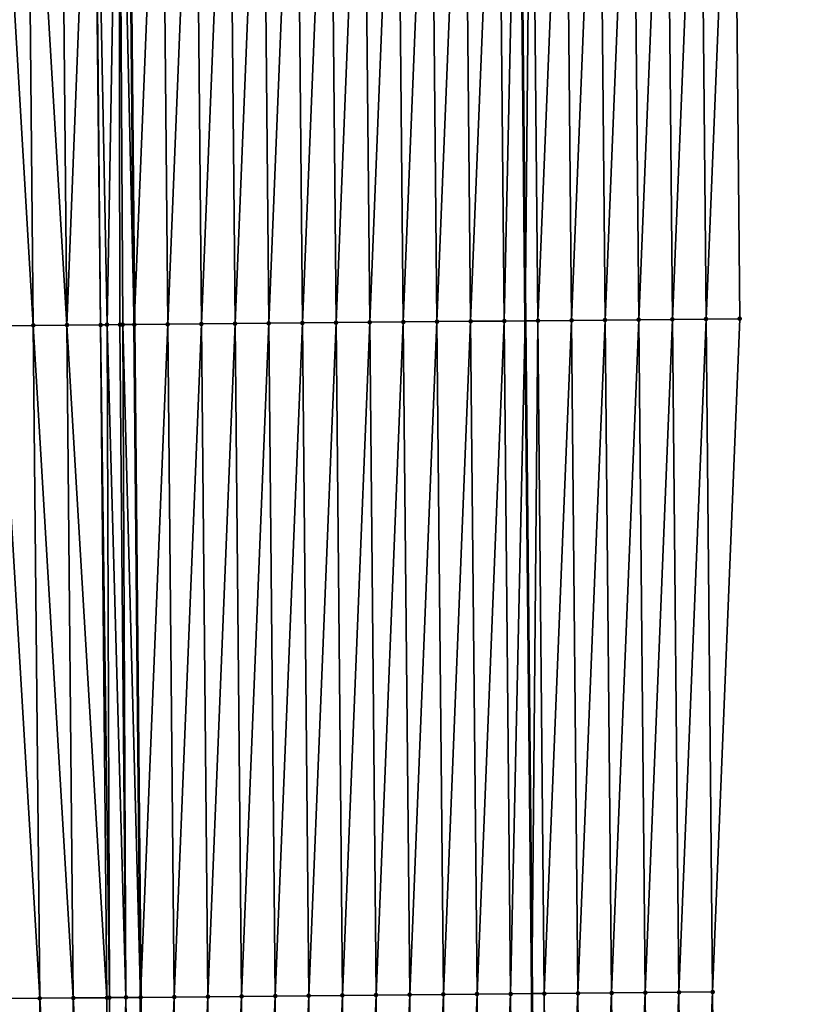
# Model space of a CAD drawing. Header units: feet. Extents: x 2007189 to 2022806, y 818621 to 837694.
# Tile 493 of 656: x 2011350 to 2011374, y 831427 to 831456. Entities that reach past the tile are written whole.
import ezdxf

# ---------------------------------------------------------------- set-up
doc = ezdxf.new("R2010")
doc.units = ezdxf.units.FT
doc.header["$MEASUREMENT"] = 0
for name, color, linetype, lineweight in [('EP_Travel Lane', 172, 'Continuous', 53), ('Road Shots', 141, 'Continuous', 100), ('Road X-Section', 40, 'Continuous', 13), ('STRIPING', 60, 'Continuous', 53)]:
    doc.layers.add(name, color=color, linetype=linetype, lineweight=lineweight)
doc.layers.add('I-77-MM17-21_SB-Surface-Border', color=7, linetype='Continuous')
doc.layers.add('I-77-MM17-21_SB-Surface-TIN', color=7, linetype='Continuous')

msp = doc.modelspace()

# ---------------------------------------------------------------- linework, layer by layer
at = {"layer": 'EP_Travel Lane'}
msp.add_polyline3d([(2011363.948639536, 831587.1496924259, 327.9825644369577), (2011364.130942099, 831567.1516971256, 328.1996464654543), (2011364.313248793, 831547.1532486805, 328.3722723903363), (2011364.495554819, 831527.1548734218, 328.5520783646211), (2011364.677862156, 831507.1563545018, 328.717790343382), (2011364.860168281, 831487.1579684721, 328.896539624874), (2011365.042474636, 831467.1595571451, 329.0728071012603), (2011365.231409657, 831447.1679292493, 329.1712247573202), (2011365.422340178, 831427.1690966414, 329.2806065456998), (2011365.613270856, 831407.1702475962, 329.3851245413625), (2011365.804201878, 831387.1713626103, 329.4790861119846), (2011365.995132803, 831367.1724877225, 329.5760055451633), (2011366.186064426, 831347.1735396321, 329.6513478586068), (2011366.376996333, 831327.1745618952, 329.7179327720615), (2011366.567929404, 831307.1754622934, 329.7486344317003), (2011366.758861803, 831287.1764329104, 329.8000149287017), (2011366.949795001, 831267.1773199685, 329.8267843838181), (2011367.172069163, 831247.2049287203, 329.8679666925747), (2011367.403775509, 831227.2062494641, 329.8584230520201), (2011367.635481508, 831207.2076000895, 329.8339734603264), (2011367.867187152, 831187.2089813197, 329.7943214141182)], dxfattribs=at)
at = {"layer": 'I-77-MM17-21_SB-Surface-Border', "color": 3, "linetype": 'Continuous', "lineweight": -3}
msp.add_polyline3d([(2011369.322614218, 831587.1966415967, 327.7836704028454), (2011369.5048682, 831567.1987977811, 328.0156560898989), (2011369.687126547, 831547.2004749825, 328.2006508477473), (2011370.869348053, 831527.2107512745, 328.3351987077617), (2011371.051608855, 831507.2121590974, 328.4937659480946), (2011370.233907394, 831487.2048694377, 328.6931274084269), (2011371.416130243, 831467.2149983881, 328.8132202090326), (2011371.605020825, 831447.2279396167, 328.9239383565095), (2011370.795995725, 831427.2196848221, 329.0700060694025), (2011370.986926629, 831407.2208117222, 329.1674263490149), (2011371.177857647, 831387.2219265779, 329.2613485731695), (2011371.368788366, 831367.223072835, 329.3645007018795), (2011372.559675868, 831347.2335193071, 329.3950147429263), (2011372.750607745, 831327.2345442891, 329.4623923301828), (2011372.941540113, 831307.235517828, 329.5146616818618), (2011373.132472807, 831287.2364572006, 329.5568326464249), (2011373.323405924, 831267.2373522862, 329.5859769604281), (2011373.543203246, 831247.278200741, 329.6486208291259), (2011373.77181533, 831227.2794271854, 329.6683595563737), (2011374.000426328, 831207.2807488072, 329.6407282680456), (2011373.22910299, 831187.2706106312, 329.6276230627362)], dxfattribs=at)
at = {"layer": 'I-77-MM17-21_SB-Surface-TIN', "color": 128, "linetype": 'Continuous', "lineweight": -3}
for points in [[(2011350.605964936, 831447.0288075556, 329.3211328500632), (2011350.416964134, 831467.0278078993, 329.2241694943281), (2011349.417007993, 831467.0184387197, 329.1990664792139)], [(2011349.606011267, 831447.0191812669, 329.2976577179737), (2011350.605964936, 831447.0288075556, 329.3211328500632), (2011349.417007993, 831467.0184387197, 329.1990664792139)], [(2011351.605918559, 831447.0384387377, 329.346050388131), (2011351.416920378, 831467.0371658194, 329.2481678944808), (2011350.416964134, 831467.0278078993, 329.2241694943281)], [(2011350.605964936, 831447.0288075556, 329.3211328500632), (2011351.605918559, 831447.0384387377, 329.346050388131), (2011350.416964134, 831467.0278078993, 329.2241694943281)], [(2011351.605918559, 831447.0384387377, 329.346050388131), (2011352.387797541, 831467.0461930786, 329.2657268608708), (2011351.416920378, 831467.0371658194, 329.2481678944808)], [(2011351.605918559, 831447.0384387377, 329.346050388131), (2011352.60587227, 831447.0480606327, 329.3682304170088), (2011352.387797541, 831467.0461930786, 329.2657268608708)], [(2011352.60587227, 831447.0480606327, 329.3682304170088), (2011352.416877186, 831467.0464617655, 329.2660863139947), (2011352.387797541, 831467.0461930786, 329.2657268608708)], [(2011352.80176641, 831447.0499416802, 329.3714224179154), (2011353.153003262, 831467.0532323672, 329.2721471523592), (2011352.416877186, 831467.0464617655, 329.2660863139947)], [(2011352.60587227, 831447.0480606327, 329.3682304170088), (2011352.80176641, 831447.0499416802, 329.3714224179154), (2011352.416877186, 831467.0464617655, 329.2660863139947)], [(2011352.80176641, 831447.0499416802, 329.3714224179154), (2011353.181368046, 831447.0535774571, 329.3748675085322), (2011353.153003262, 831467.0532323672, 329.2721471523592)], [(2011353.153003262, 831467.0532323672, 329.2721471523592), (2011353.605818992, 831447.0576221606, 329.3726381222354), (2011353.416827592, 831467.0556316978, 329.2716488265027)], [(2011353.267935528, 831447.0544041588, 329.374936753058), (2011353.605818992, 831447.0576221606, 329.3726381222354), (2011353.153003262, 831467.0532323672, 329.2721471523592)], [(2011353.181368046, 831447.0535774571, 329.3748675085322), (2011353.267935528, 831447.0544041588, 329.374936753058), (2011353.153003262, 831467.0532323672, 329.2721471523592)], [(2011354.416794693, 831467.0646268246, 329.2600484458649), (2011353.416827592, 831467.0556316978, 329.2716488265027), (2011353.605818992, 831447.0576221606, 329.3726381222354)], [(2011354.605781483, 831447.0671168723, 329.3573083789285), (2011354.416794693, 831467.0646268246, 329.2600484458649), (2011353.605818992, 831447.0576221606, 329.3726381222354)], [(2011354.605781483, 831447.0671168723, 329.3573083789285), (2011355.416754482, 831467.0735957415, 329.2458834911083), (2011354.416794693, 831467.0646268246, 329.2600484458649)], [(2011354.605781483, 831447.0671168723, 329.3573083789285), (2011355.605736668, 831447.0765844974, 329.3340160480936), (2011355.416754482, 831467.0735957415, 329.2458834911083)], [(2011355.605736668, 831447.0765844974, 329.3340160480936), (2011356.416714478, 831467.0825419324, 329.2294889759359), (2011355.416754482, 831467.0735957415, 329.2458834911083)], [(2011355.605736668, 831447.0765844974, 329.3340160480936), (2011356.605691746, 831447.0860632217, 329.3139952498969), (2011356.416714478, 831467.0825419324, 329.2294889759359)], [(2011356.605691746, 831447.0860632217, 329.3139952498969), (2011357.416674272, 831467.0915102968, 329.215269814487), (2011356.416714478, 831467.0825419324, 329.2294889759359)], [(2011356.605691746, 831447.0860632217, 329.3139952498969), (2011357.605646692, 831447.0955557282, 329.298036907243), (2011357.416674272, 831467.0915102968, 329.215269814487)], [(2011357.605646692, 831447.0955557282, 329.298036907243), (2011358.416633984, 831467.1004876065, 329.2019282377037), (2011357.416674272, 831467.0915102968, 329.215269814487)], [(2011357.605646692, 831447.0955557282, 329.298036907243), (2011358.605601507, 831447.1050621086, 329.2861679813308), (2011358.416633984, 831467.1004876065, 329.2019282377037)], [(2011358.605601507, 831447.1050621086, 329.2861679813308), (2011359.416593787, 831467.1094550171, 329.1876155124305), (2011358.416633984, 831467.1004876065, 329.2019282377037)], [(2011358.605601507, 831447.1050621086, 329.2861679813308), (2011359.605556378, 831447.1145624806, 329.2725280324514), (2011359.416593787, 831467.1094550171, 329.1876155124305)], [(2011359.605556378, 831447.1145624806, 329.2725280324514), (2011360.416553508, 831467.1184314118, 329.1741841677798), (2011359.416593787, 831467.1094550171, 329.1876155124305)], [(2011359.605556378, 831447.1145624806, 329.2725280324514), (2011360.605511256, 831447.1240621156, 329.2586709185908), (2011360.416553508, 831467.1184314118, 329.1741841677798)], [(2011360.605511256, 831447.1240621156, 329.2586709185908), (2011361.416512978, 831467.1274353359, 329.1634535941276), (2011360.416553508, 831467.1184314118, 329.1741841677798)], [(2011360.605511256, 831447.1240621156, 329.2586709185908), (2011361.605466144, 831447.1335608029, 329.2445343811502), (2011361.416512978, 831467.1274353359, 329.1634535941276)], [(2011361.605466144, 831447.1335608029, 329.2445343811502), (2011362.416472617, 831467.1364206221, 329.1508945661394), (2011361.416512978, 831467.1274353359, 329.1634535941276)], [(2011361.605466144, 831447.1335608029, 329.2445343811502), (2011362.60542103, 831447.1430596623, 329.2304485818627), (2011362.416472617, 831467.1364206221, 329.1508945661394)], [(2011362.60542103, 831447.1430596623, 329.2304485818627), (2011363.416432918, 831467.1453334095, 329.1312229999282), (2011362.416472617, 831467.1364206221, 329.1508945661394)], [(2011362.60542103, 831447.1430596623, 329.2304485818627), (2011363.605376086, 831447.1525407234, 329.2111166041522), (2011363.416432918, 831467.1453334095, 329.1312229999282)], [(2011363.605376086, 831447.1525407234, 329.2111166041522), (2011364.4163944, 831467.1541164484, 329.0988223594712), (2011363.416432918, 831467.1453334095, 329.1312229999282)], [(2011363.605376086, 831447.1525407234, 329.2111166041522), (2011364.605331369, 831447.1619979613, 329.1847625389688), (2011364.4163944, 831467.1541164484, 329.0988223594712)], [(2011364.605331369, 831447.1619979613, 329.1847625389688), (2011365.042474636, 831467.1595571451, 329.0728071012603), (2011364.4163944, 831467.1541164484, 329.0988223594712)], [(2011364.605331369, 831447.1619979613, 329.1847625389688), (2011365.231409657, 831447.1679292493, 329.1712247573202), (2011365.042474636, 831467.1595571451, 329.0728071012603)], [(2011365.416356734, 831467.1628062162, 329.0572713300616), (2011365.042474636, 831467.1595571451, 329.0728071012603), (2011365.231409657, 831447.1679292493, 329.1712247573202)], [(2011365.605286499, 831447.1714712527, 329.1631403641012), (2011365.416356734, 831467.1628062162, 329.0572713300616), (2011365.231409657, 831447.1679292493, 329.1712247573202)], [(2011365.605286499, 831447.1714712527, 329.1631403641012), (2011366.416319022, 831467.1715007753, 329.0161903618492), (2011365.416356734, 831467.1628062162, 329.0572713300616)], [(2011365.605286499, 831447.1714712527, 329.1631403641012), (2011366.605242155, 831447.1808895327, 329.1253030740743), (2011366.416319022, 831467.1715007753, 329.0161903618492)], [(2011366.605242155, 831447.1808895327, 329.1253030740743), (2011367.416280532, 831467.1802808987, 328.9835037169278), (2011366.416319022, 831467.1715007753, 329.0161903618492)], [(2011366.605242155, 831447.1808895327, 329.1253030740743), (2011367.605197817, 831447.1903070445, 329.0872393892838), (2011367.416280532, 831467.1802808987, 328.9835037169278)], [(2011367.605197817, 831447.1903070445, 329.0872393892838), (2011368.41624299, 831467.1889569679, 328.9406087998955), (2011367.416280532, 831467.1802808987, 328.9835037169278)], [(2011367.605197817, 831447.1903070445, 329.0872393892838), (2011368.605153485, 831447.1997240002, 329.0490117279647), (2011368.41624299, 831467.1889569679, 328.9406087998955)], [(2011368.605153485, 831447.1997240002, 329.0490117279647), (2011369.416205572, 831467.1976194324, 328.8963791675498), (2011368.41624299, 831467.1889569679, 328.9406087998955)], [(2011368.605153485, 831447.1997240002, 329.0490117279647), (2011369.605109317, 831447.2091237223, 329.0057043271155), (2011369.416205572, 831467.1976194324, 328.8963791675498)], [(2011369.605109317, 831447.2091237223, 329.0057043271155), (2011370.416167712, 831467.2063303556, 328.8569035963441), (2011369.416205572, 831467.1976194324, 328.8963791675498)], [(2011369.605109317, 831447.2091237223, 329.0057043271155), (2011370.605065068, 831447.2185320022, 328.9649194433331), (2011370.416167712, 831467.2063303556, 328.8569035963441)], [(2011370.605065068, 831447.2185320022, 328.9649194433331), (2011371.416130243, 831467.2149983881, 328.8132202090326), (2011370.416167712, 831467.2063303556, 328.8569035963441)], [(2011370.605065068, 831447.2185320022, 328.9649194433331), (2011371.605020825, 831447.2279396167, 328.9239383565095), (2011371.416130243, 831467.2149983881, 328.8132202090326)], [(2011354.7967122, 831427.0682633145, 329.4605150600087), (2011355.605736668, 831447.0765844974, 329.3340160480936), (2011354.605781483, 831447.0671168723, 329.3573083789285)], [(2011354.7967122, 831427.0682633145, 329.4605150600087), (2011355.796667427, 831427.0777265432, 329.4359268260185), (2011355.605736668, 831447.0765844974, 329.3340160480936)], [(2011355.796667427, 831427.0777265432, 329.4359268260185), (2011356.605691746, 831447.0860632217, 329.3139952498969), (2011355.605736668, 831447.0765844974, 329.3340160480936)], [(2011355.796667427, 831427.0777265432, 329.4359268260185), (2011356.796622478, 831427.0872080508, 329.4167264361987), (2011356.605691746, 831447.0860632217, 329.3139952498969)], [(2011356.796622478, 831427.0872080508, 329.4167264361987), (2011357.605646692, 831447.0955557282, 329.298036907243), (2011356.605691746, 831447.0860632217, 329.3139952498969)], [(2011356.796622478, 831427.0872080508, 329.4167264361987), (2011357.796577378, 831427.0967054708, 329.4022163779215), (2011357.605646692, 831447.0955557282, 329.298036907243)], [(2011357.796577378, 831427.0967054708, 329.4022163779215), (2011358.605601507, 831447.1050621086, 329.2861679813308), (2011357.605646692, 831447.0955557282, 329.298036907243)], [(2011357.796577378, 831427.0967054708, 329.4022163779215), (2011358.796532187, 831427.1062123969, 329.3905083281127), (2011358.605601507, 831447.1050621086, 329.2861679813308)], [(2011358.796532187, 831427.1062123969, 329.3905083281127), (2011359.605556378, 831447.1145624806, 329.2725280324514), (2011358.605601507, 831447.1050621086, 329.2861679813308)], [(2011358.796532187, 831427.1062123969, 329.3905083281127), (2011359.796487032, 831427.1157155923, 329.3777006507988), (2011359.605556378, 831447.1145624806, 329.2725280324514)], [(2011359.796487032, 831427.1157155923, 329.3777006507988), (2011360.605511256, 831447.1240621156, 329.2586709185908), (2011359.605556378, 831447.1145624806, 329.2725280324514)], [(2011359.796487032, 831427.1157155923, 329.3777006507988), (2011360.796441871, 831427.1252193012, 329.3650442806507), (2011360.605511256, 831447.1240621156, 329.2586709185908)], [(2011360.796441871, 831427.1252193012, 329.3650442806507), (2011361.605466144, 831447.1335608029, 329.2445343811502), (2011360.605511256, 831447.1240621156, 329.2586709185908)], [(2011360.796441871, 831427.1252193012, 329.3650442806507), (2011361.796396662, 831427.1347281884, 329.3539143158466), (2011361.605466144, 831447.1335608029, 329.2445343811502)], [(2011361.796396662, 831427.1347281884, 329.3539143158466), (2011362.60542103, 831447.1430596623, 329.2304485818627), (2011361.605466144, 831447.1335608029, 329.2445343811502)], [(2011361.796396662, 831427.1347281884, 329.3539143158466), (2011362.796351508, 831427.144231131, 329.3410320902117), (2011362.60542103, 831447.1430596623, 329.2304485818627)], [(2011362.796351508, 831427.144231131, 329.3410320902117), (2011363.605376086, 831447.1525407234, 329.2111166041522), (2011362.60542103, 831447.1430596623, 329.2304485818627)], [(2011362.796351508, 831427.144231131, 329.3410320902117), (2011363.796306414, 831427.1537279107, 329.3263333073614), (2011363.605376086, 831447.1525407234, 329.2111166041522)], [(2011363.796306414, 831427.1537279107, 329.3263333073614), (2011364.605331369, 831447.1619979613, 329.1847625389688), (2011363.605376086, 831447.1525407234, 329.2111166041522)], [(2011363.796306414, 831427.1537279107, 329.3263333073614), (2011364.79626179, 831427.1631755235, 329.2971421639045), (2011364.605331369, 831447.1619979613, 329.1847625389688)], [(2011364.79626179, 831427.1631755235, 329.2971421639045), (2011365.231409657, 831447.1679292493, 329.1712247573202), (2011364.605331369, 831447.1619979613, 329.1847625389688)], [(2011364.79626179, 831427.1631755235, 329.2971421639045), (2011365.422340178, 831427.1690966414, 329.2806065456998), (2011365.231409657, 831447.1679292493, 329.1712247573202)], [(2011365.605286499, 831447.1714712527, 329.1631403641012), (2011365.231409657, 831447.1679292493, 329.1712247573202), (2011365.422340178, 831427.1690966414, 329.2806065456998)], [(2011365.796217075, 831427.172632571, 329.2707319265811), (2011365.605286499, 831447.1714712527, 329.1631403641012), (2011365.422340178, 831427.1690966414, 329.2806065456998)], [(2011365.796217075, 831427.172632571, 329.2707319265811), (2011366.605242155, 831447.1808895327, 329.1253030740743), (2011365.605286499, 831447.1714712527, 329.1631403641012)], [(2011365.796217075, 831427.172632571, 329.2707319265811), (2011366.796172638, 831427.1820605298, 329.2357475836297), (2011366.605242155, 831447.1808895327, 329.1253030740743)], [(2011366.796172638, 831427.1820605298, 329.2357475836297), (2011367.605197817, 831447.1903070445, 329.0872393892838), (2011366.605242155, 831447.1808895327, 329.1253030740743)], [(2011366.796172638, 831427.1820605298, 329.2357475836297), (2011367.796128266, 831427.1914815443, 329.1987163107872), (2011367.605197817, 831447.1903070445, 329.0872393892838)], [(2011367.796128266, 831427.1914815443, 329.1987163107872), (2011368.605153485, 831447.1997240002, 329.0490117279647), (2011367.605197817, 831447.1903070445, 329.0872393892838)], [(2011367.796128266, 831427.1914815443, 329.1987163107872), (2011368.796084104, 831427.2008807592, 329.1552594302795), (2011368.605153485, 831447.1997240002, 329.0490117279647)], [(2011368.796084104, 831427.2008807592, 329.1552594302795), (2011369.605109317, 831447.2091237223, 329.0057043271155), (2011368.605153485, 831447.1997240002, 329.0490117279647)], [(2011368.796084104, 831427.2008807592, 329.1552594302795), (2011369.796039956, 831427.2102783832, 329.1113335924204), (2011369.605109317, 831447.2091237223, 329.0057043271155)], [(2011369.796039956, 831427.2102783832, 329.1113335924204), (2011370.605065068, 831447.2185320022, 328.9649194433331), (2011369.605109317, 831447.2091237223, 329.0057043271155)], [(2011369.796039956, 831427.2102783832, 329.1113335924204), (2011370.795995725, 831427.2196848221, 329.0700060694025), (2011370.605065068, 831447.2185320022, 328.9649194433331)], [(2011370.795995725, 831427.2196848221, 329.0700060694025), (2011371.605020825, 831447.2279396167, 328.9239383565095), (2011370.605065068, 831447.2185320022, 328.9649194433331)], [(2011350.796895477, 831427.0299724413, 329.429775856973), (2011350.605964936, 831447.0288075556, 329.3211328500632), (2011349.606011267, 831447.0191812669, 329.2976577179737)], [(2011349.796941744, 831427.020352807, 329.408262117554), (2011350.796895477, 831427.0299724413, 329.429775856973), (2011349.606011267, 831447.0191812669, 329.2976577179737)], [(2011351.7968492, 831427.0395931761, 329.4516139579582), (2011351.605918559, 831447.0384387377, 329.346050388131), (2011350.605964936, 831447.0288075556, 329.3211328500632)], [(2011350.796895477, 831427.0299724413, 329.429775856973), (2011351.7968492, 831427.0395931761, 329.4516139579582), (2011350.605964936, 831447.0288075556, 329.3211328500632)], [(2011352.79680307, 831427.0491984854, 329.468905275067), (2011352.60587227, 831447.0480606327, 329.3682304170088), (2011351.605918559, 831447.0384387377, 329.346050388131)], [(2011351.7968492, 831427.0395931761, 329.4516139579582), (2011352.79680307, 831427.0491984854, 329.468905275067), (2011351.605918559, 831447.0384387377, 329.346050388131)], [(2011352.870245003, 831427.0499026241, 329.4697842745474), (2011352.80176641, 831447.0499416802, 329.3714224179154), (2011352.60587227, 831447.0480606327, 329.3682304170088)], [(2011352.79680307, 831427.0491984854, 329.468905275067), (2011352.870245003, 831427.0499026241, 329.4697842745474), (2011352.60587227, 831447.0480606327, 329.3682304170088)], [(2011353.35850837, 831427.0545741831, 329.4727518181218), (2011353.181368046, 831447.0535774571, 329.3748675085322), (2011352.80176641, 831447.0499416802, 329.3714224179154)], [(2011352.870245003, 831427.0499026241, 329.4697842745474), (2011353.35850837, 831427.0545741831, 329.4727518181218), (2011352.80176641, 831447.0499416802, 329.3714224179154)], [(2011353.35850837, 831427.0545741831, 329.4727518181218), (2011353.267935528, 831447.0544041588, 329.374936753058), (2011353.181368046, 831447.0535774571, 329.3748675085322)], [(2011353.267935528, 831447.0544041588, 329.374936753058), (2011353.796749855, 831427.0587538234, 329.4714883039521), (2011353.605818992, 831447.0576221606, 329.3726381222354)], [(2011353.35850837, 831427.0545741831, 329.4727518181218), (2011353.796749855, 831427.0587538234, 329.4714883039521), (2011353.267935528, 831447.0544041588, 329.374936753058)], [(2011354.605781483, 831447.0671168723, 329.3573083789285), (2011353.605818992, 831447.0576221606, 329.3726381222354), (2011353.796749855, 831427.0587538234, 329.4714883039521)], [(2011354.7967122, 831427.0682633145, 329.4605150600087), (2011354.605781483, 831447.0671168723, 329.3573083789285), (2011353.796749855, 831427.0587538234, 329.4714883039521)], [(2011364.987192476, 831407.164325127, 329.4012626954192), (2011365.422340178, 831427.1690966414, 329.2806065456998), (2011364.79626179, 831427.1631755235, 329.2971421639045)], [(2011364.987192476, 831407.164325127, 329.4012626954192), (2011365.613270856, 831407.1702475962, 329.3851245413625), (2011365.422340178, 831427.1690966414, 329.2806065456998)], [(2011365.796217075, 831427.172632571, 329.2707319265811), (2011365.422340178, 831427.1690966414, 329.2806065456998), (2011365.613270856, 831407.1702475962, 329.3851245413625)], [(2011365.987147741, 831407.1737843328, 329.3754872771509), (2011365.796217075, 831427.172632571, 329.2707319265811), (2011365.613270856, 831407.1702475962, 329.3851245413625)], [(2011365.987147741, 831407.1737843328, 329.3754872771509), (2011366.796172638, 831427.1820605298, 329.2357475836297), (2011365.796217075, 831427.172632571, 329.2707319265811)], [(2011365.987147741, 831407.1737843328, 329.3754872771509), (2011366.987103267, 831407.1832161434, 329.3416368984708), (2011366.796172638, 831427.1820605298, 329.2357475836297)], [(2011366.987103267, 831407.1832161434, 329.3416368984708), (2011367.796128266, 831427.1914815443, 329.1987163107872), (2011366.796172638, 831427.1820605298, 329.2357475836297)], [(2011366.987103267, 831407.1832161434, 329.3416368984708), (2011367.987059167, 831407.1926087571, 329.2962328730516), (2011367.796128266, 831427.1914815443, 329.1987163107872)], [(2011367.987059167, 831407.1926087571, 329.2962328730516), (2011368.796084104, 831427.2008807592, 329.1552594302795), (2011367.796128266, 831427.1914815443, 329.1987163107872)], [(2011367.987059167, 831407.1926087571, 329.2962328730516), (2011368.987014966, 831407.2020119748, 329.2539544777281), (2011368.796084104, 831427.2008807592, 329.1552594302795)], [(2011368.987014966, 831407.2020119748, 329.2539544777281), (2011369.796039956, 831427.2102783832, 329.1113335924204), (2011368.796084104, 831427.2008807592, 329.1552594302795)], [(2011368.987014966, 831407.2020119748, 329.2539544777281), (2011369.986970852, 831407.2114061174, 329.2090010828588), (2011369.796039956, 831427.2102783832, 329.1113335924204)], [(2011369.986970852, 831407.2114061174, 329.2090010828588), (2011370.795995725, 831427.2196848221, 329.0700060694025), (2011369.796039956, 831427.2102783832, 329.1113335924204)], [(2011369.986970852, 831407.2114061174, 329.2090010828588), (2011370.986926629, 831407.2208117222, 329.1674263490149), (2011370.795995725, 831427.2196848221, 329.0700060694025)], [(2011350.98782694, 831407.0310407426, 329.5099510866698), (2011350.796895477, 831427.0299724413, 329.429775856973), (2011349.796941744, 831427.020352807, 329.408262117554)], [(2011349.987873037, 831407.0214389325, 329.4936925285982), (2011350.98782694, 831407.0310407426, 329.5099510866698), (2011349.796941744, 831427.020352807, 329.408262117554)], [(2011351.987780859, 831407.0406409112, 329.5257257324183), (2011351.7968492, 831427.0395931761, 329.4516139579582), (2011350.796895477, 831427.0299724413, 329.429775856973)], [(2011350.98782694, 831407.0310407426, 329.5099510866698), (2011351.987780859, 831407.0406409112, 329.5257257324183), (2011350.796895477, 831427.0299724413, 329.429775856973)], [(2011352.952749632, 831407.0499007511, 329.5396368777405), (2011352.79680307, 831427.0491984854, 329.468905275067), (2011351.7968492, 831427.0395931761, 329.4516139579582)], [(2011351.987780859, 831407.0406409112, 329.5257257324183), (2011352.952749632, 831407.0499007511, 329.5396368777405), (2011351.7968492, 831427.0395931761, 329.4516139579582)], [(2011352.987734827, 831407.0502359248, 329.5399808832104), (2011352.870245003, 831427.0499026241, 329.4697842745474), (2011352.79680307, 831427.0491984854, 329.468905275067)], [(2011352.952749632, 831407.0499007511, 329.5396368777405), (2011352.987734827, 831407.0502359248, 329.5399808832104), (2011352.79680307, 831427.0491984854, 329.468905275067)], [(2011352.987734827, 831407.0502359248, 329.5399808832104), (2011353.35850837, 831427.0545741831, 329.4727518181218), (2011352.870245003, 831427.0499026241, 329.4697842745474)], [(2011352.987734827, 831407.0502359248, 329.5399808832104), (2011353.659669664, 831407.0566636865, 329.543736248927), (2011353.35850837, 831427.0545741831, 329.4727518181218)], [(2011353.659669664, 831407.0566636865, 329.543736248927), (2011353.796749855, 831427.0587538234, 329.4714883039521), (2011353.35850837, 831427.0545741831, 329.4727518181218)], [(2011353.659669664, 831407.0566636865, 329.543736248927), (2011353.987681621, 831407.0597908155, 329.5424307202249), (2011353.796749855, 831427.0587538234, 329.4714883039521)], [(2011354.7967122, 831427.0682633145, 329.4605150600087), (2011353.796749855, 831427.0587538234, 329.4714883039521), (2011353.987681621, 831407.0597908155, 329.5424307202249)], [(2011354.987644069, 831407.069289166, 329.5281723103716), (2011354.7967122, 831427.0682633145, 329.4605150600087), (2011353.987681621, 831407.0597908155, 329.5424307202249)], [(2011354.987644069, 831407.069289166, 329.5281723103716), (2011355.796667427, 831427.0777265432, 329.4359268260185), (2011354.7967122, 831427.0682633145, 329.4605150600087)], [(2011354.987644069, 831407.069289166, 329.5281723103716), (2011355.987599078, 831407.0787751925, 329.5103025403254), (2011355.796667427, 831427.0777265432, 329.4359268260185)], [(2011355.987599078, 831407.0787751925, 329.5103025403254), (2011356.796622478, 831427.0872080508, 329.4167264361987), (2011355.796667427, 831427.0777265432, 329.4359268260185)], [(2011355.987599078, 831407.0787751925, 329.5103025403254), (2011356.987554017, 831407.0882684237, 329.4945563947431), (2011356.796622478, 831427.0872080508, 329.4167264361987)], [(2011356.987554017, 831407.0882684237, 329.4945563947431), (2011357.796577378, 831427.0967054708, 329.4022163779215), (2011356.796622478, 831427.0872080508, 329.4167264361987)], [(2011356.987554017, 831407.0882684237, 329.4945563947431), (2011357.987508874, 831407.0977703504, 329.4813734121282), (2011357.796577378, 831427.0967054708, 329.4022163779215)], [(2011357.987508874, 831407.0977703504, 329.4813734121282), (2011358.796532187, 831427.1062123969, 329.3905083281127), (2011357.796577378, 831427.0967054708, 329.4022163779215)], [(2011357.987508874, 831407.0977703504, 329.4813734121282), (2011358.98746364, 831407.1072817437, 329.4709806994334), (2011358.796532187, 831427.1062123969, 329.3905083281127)], [(2011358.98746364, 831407.1072817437, 329.4709806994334), (2011359.796487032, 831427.1157155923, 329.3777006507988), (2011358.796532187, 831427.1062123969, 329.3905083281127)], [(2011358.98746364, 831407.1072817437, 329.4709806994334), (2011359.987418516, 831407.1167817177, 329.4572221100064), (2011359.796487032, 831427.1157155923, 329.3777006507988)], [(2011359.987418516, 831407.1167817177, 329.4572221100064), (2011360.796441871, 831427.1252193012, 329.3650442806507), (2011359.796487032, 831427.1157155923, 329.3777006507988)], [(2011359.987418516, 831407.1167817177, 329.4572221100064), (2011360.987373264, 831407.1262950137, 329.4473902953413), (2011360.796441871, 831427.1252193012, 329.3650442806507)], [(2011360.987373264, 831407.1262950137, 329.4473902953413), (2011361.796396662, 831427.1347281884, 329.3539143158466), (2011360.796441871, 831427.1252193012, 329.3650442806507)], [(2011360.987373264, 831407.1262950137, 329.4473902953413), (2011361.987327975, 831407.1358121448, 329.4386888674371), (2011361.796396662, 831427.1347281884, 329.3539143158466)], [(2011361.987327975, 831407.1358121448, 329.4386888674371), (2011362.796351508, 831427.144231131, 329.3410320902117), (2011361.796396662, 831427.1347281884, 329.3539143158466)], [(2011361.987327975, 831407.1358121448, 329.4386888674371), (2011362.987282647, 831407.1453334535, 329.4312189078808), (2011362.796351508, 831427.144231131, 329.3410320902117)], [(2011362.987282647, 831407.1453334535, 329.4312189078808), (2011363.796306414, 831427.1537279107, 329.3263333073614), (2011362.796351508, 831427.144231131, 329.3410320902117)], [(2011362.987282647, 831407.1453334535, 329.4312189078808), (2011363.987237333, 831407.1548532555, 329.423304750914), (2011363.796306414, 831427.1537279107, 329.3263333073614)], [(2011363.987237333, 831407.1548532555, 329.423304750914), (2011364.79626179, 831427.1631755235, 329.2971421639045), (2011363.796306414, 831427.1537279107, 329.3263333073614)], [(2011363.987237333, 831407.1548532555, 329.423304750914), (2011364.987192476, 831407.164325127, 329.4012626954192), (2011364.79626179, 831427.1631755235, 329.2971421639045)]]:
    msp.add_3dface(points, dxfattribs=at)
at = {"layer": 'Road Shots', "lineweight": 100}
for p in [(2011355.605736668, 831447.0765844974, 329.3340160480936), (2011356.605691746, 831447.0860632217, 329.3139952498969), (2011357.605646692, 831447.0955557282, 329.298036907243), (2011358.605601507, 831447.1050621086, 329.2861679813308), (2011359.605556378, 831447.1145624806, 329.2725280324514), (2011360.605511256, 831447.1240621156, 329.2586709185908), (2011361.605466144, 831447.1335608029, 329.2445343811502), (2011362.60542103, 831447.1430596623, 329.2304485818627), (2011363.605376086, 831447.1525407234, 329.2111166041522), (2011364.605331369, 831447.1619979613, 329.1847625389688), (2011365.605286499, 831447.1714712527, 329.1631403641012), (2011366.605242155, 831447.1808895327, 329.1253030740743), (2011367.605197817, 831447.1903070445, 329.0872393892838), (2011368.605153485, 831447.1997240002, 329.0490117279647), (2011369.605109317, 831447.2091237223, 329.0057043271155), (2011370.605065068, 831447.2185320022, 328.9649194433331), (2011371.605020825, 831447.2279396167, 328.9239383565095), (2011350.605964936, 831447.0288075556, 329.3211328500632), (2011351.605918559, 831447.0384387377, 329.346050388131), (2011352.60587227, 831447.0480606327, 329.3682304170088), (2011352.80176641, 831447.0499416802, 329.3714224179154), (2011353.181368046, 831447.0535774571, 329.3748675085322), (2011353.267935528, 831447.0544041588, 329.374936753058), (2011353.605826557, 831447.0576222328, 329.3726380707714), (2011354.605781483, 831447.0671168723, 329.3573083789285), (2011365.796217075, 831427.172632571, 329.2707319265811), (2011366.796172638, 831427.1820605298, 329.2357475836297), (2011367.796128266, 831427.1914815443, 329.1987163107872), (2011368.796084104, 831427.2008807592, 329.1552594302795), (2011369.796039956, 831427.2102783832, 329.1113335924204), (2011370.795995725, 831427.2196848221, 329.0700060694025), (2011350.796895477, 831427.0299724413, 329.429775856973), (2011351.7968492, 831427.0395931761, 329.4516139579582), (2011352.79680307, 831427.0491984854, 329.468905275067), (2011352.870245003, 831427.0499026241, 329.4697842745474), (2011353.35850837, 831427.0545741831, 329.4727518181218), (2011353.35850837, 831427.0545741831, 329.4727518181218), (2011353.796757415, 831427.0587538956, 329.4714882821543), (2011354.7967122, 831427.0682633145, 329.4605150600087), (2011355.796667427, 831427.0777265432, 329.4359268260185), (2011356.796622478, 831427.0872080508, 329.4167264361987), (2011357.796577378, 831427.0967054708, 329.4022163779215), (2011358.796532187, 831427.1062123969, 329.3905083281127), (2011359.796487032, 831427.1157155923, 329.3777006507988), (2011360.796441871, 831427.1252193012, 329.3650442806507), (2011361.796396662, 831427.1347281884, 329.3539143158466), (2011362.796351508, 831427.144231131, 329.3410320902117), (2011363.796306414, 831427.1537279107, 329.3263333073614), (2011364.79626179, 831427.1631755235, 329.2971421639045)]:
    msp.add_point(p, dxfattribs=at)
at = {"layer": 'Road X-Section', "extrusion": (0.00954659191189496, -0.9999486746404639, 0.003392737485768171), "elevation": -812201.6937628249, "flags": 128}
msp.add_lwpolyline([(2019217.479335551, 3084.528823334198), (2019216.479335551, 3084.569804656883), (2019215.479335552, 3084.610589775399), (2019214.479335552, 3084.653897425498), (2019213.479335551, 3084.692125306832), (2019212.479335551, 3084.730189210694), (2019211.479335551, 3084.768026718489), (2019210.479335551, 3084.7896490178), (2019209.479335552, 3084.816003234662), (2019208.479335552, 3084.835335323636), (2019207.479335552, 3084.849421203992), (2019206.479335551, 3084.863557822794), (2019205.479335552, 3084.877415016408), (2019204.479335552, 3084.89105504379), (2019203.479335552, 3084.902924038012), (2019202.479335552, 3084.918882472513), (2019201.479335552, 3084.938903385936), (2019200.479335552, 3084.962195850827), (2019199.479335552, 3084.977525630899), (2019199.141429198, 3084.979824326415), (2019199.05485777, 3084.979755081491), (2019198.675238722, 3084.976309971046), (2019198.479335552, 3084.973117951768), (2019197.479335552, 3084.950937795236), (2019196.479335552, 3084.926020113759), (2019195.479335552, 3084.90254484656), (2019194.479335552, 3084.883005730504), (2019193.479335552, 3084.864310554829), (2019192.479335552, 3084.843937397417), (2019191.479335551, 3084.822336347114), (2019190.479335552, 3084.801265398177), (2019189.479335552, 3084.779439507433), (2019188.479335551, 3084.755641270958), (2019187.479335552, 3084.7350224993), (2019186.479335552, 3084.718805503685), (2019185.479335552, 3084.698564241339), (2019184.479335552, 3084.676081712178), (2019183.479335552, 3084.653074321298), (2019182.479335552, 3084.630593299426), (2019181.479335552, 3084.609805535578), (2019180.479335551, 3084.590374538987), (2019179.479335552, 3084.570998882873), (2019178.479335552, 3084.549872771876), (2019177.479335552, 3084.528245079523), (2019176.479335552, 3084.50731749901), (2019175.479335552, 3084.484330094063), (2019174.628095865, 3084.457768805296)], dxfattribs=at)
at = {"layer": 'Road X-Section', "extrusion": (0.009546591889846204, -0.9999486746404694, 0.003392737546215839), "elevation": -812181.693807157, "flags": 128}
msp.add_lwpolyline([(2019172.776866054, 3084.444566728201), (2019174.025316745, 3084.483648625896), (2019175.228251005, 3084.525987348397), (2019176.073556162, 3084.540875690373), (2019176.683048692, 3084.55278235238), (2019177.479317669, 3084.573100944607), (2019178.479317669, 3084.594230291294), (2019179.479317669, 3084.614558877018), (2019180.479317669, 3084.635331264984), (2019181.479317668, 3084.656487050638), (2019182.479317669, 3084.679322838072), (2019183.479317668, 3084.704233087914), (2019184.479317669, 3084.730177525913), (2019185.479317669, 3084.755862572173), (2019186.479317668, 3084.780275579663), (2019187.479317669, 3084.800182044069), (2019188.479317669, 3084.814477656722), (2019189.479317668, 3084.828574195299), (2019190.479317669, 3084.846092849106), (2019191.479317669, 3084.866936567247), (2019192.479317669, 3084.88741998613), (2019193.479317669, 3084.906974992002), (2019194.479317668, 3084.925982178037), (2019195.479317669, 3084.945343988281), (2019196.479317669, 3084.96685785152), (2019197.479317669, 3084.988696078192), (2019198.479317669, 3085.005987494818), (2019198.552762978, 3085.006866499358), (2019199.041048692, 3085.009834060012), (2019199.041048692, 3085.009834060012), (2019199.479317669, 3085.008570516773), (2019200.479317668, 3084.997597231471), (2019201.479317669, 3084.973008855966), (2019202.479317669, 3084.953808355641), (2019203.479317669, 3084.939298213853), (2019204.479317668, 3084.927590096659), (2019205.479317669, 3084.914782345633), (2019206.479317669, 3084.902125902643), (2019207.479317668, 3084.89099587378), (2019208.479317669, 3084.878113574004), (2019209.479317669, 3084.863414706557), (2019210.479317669, 3084.834223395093), (2019211.479317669, 3084.807813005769), (2019212.479317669, 3084.772828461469), (2019213.479317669, 3084.735796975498), (2019214.479317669, 3084.692339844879), (2019215.479317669, 3084.64841375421), (2019216.479317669, 3084.607085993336)], dxfattribs=at)
at = {"layer": 'STRIPING'}
msp.add_polyline3d([(2011352.323276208, 831587.0457155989, 328.1761123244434), (2011352.505532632, 831567.0476031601, 328.3817445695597), (2011352.687791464, 831547.0492264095, 328.5614463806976), (2011352.870049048, 831527.0509866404, 328.7545868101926), (2011353.05230772, 831507.0526275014, 328.9360164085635), (2011353.234567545, 831487.0541417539, 329.1050250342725), (2011353.416827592, 831467.0556316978, 329.2716488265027), (2011353.605818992, 831447.0576221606, 329.3726381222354), (2011353.796749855, 831427.0587538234, 329.4714883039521), (2011353.987681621, 831407.0597908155, 329.5424307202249), (2011354.178612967, 831387.060871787, 329.6263419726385), (2011354.369543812, 831367.0620053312, 329.7257467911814), (2011354.560475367, 831347.0630644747, 329.8032213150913), (2011354.751407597, 831327.0640528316, 329.8598280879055), (2011354.942340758, 831307.0649437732, 329.8877264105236), (2011355.133273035, 831287.0659273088, 329.9429147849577), (2011355.324206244, 831267.0668132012, 329.9693246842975), (2011355.544379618, 831247.071755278, 329.9940013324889), (2011355.772990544, 831227.073083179, 329.963301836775), (2011356.001601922, 831207.0743714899, 329.9522587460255), (2011356.230212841, 831187.0757000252, 329.9212347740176)], dxfattribs=at)

doc.saveas('drawing.dxf')
